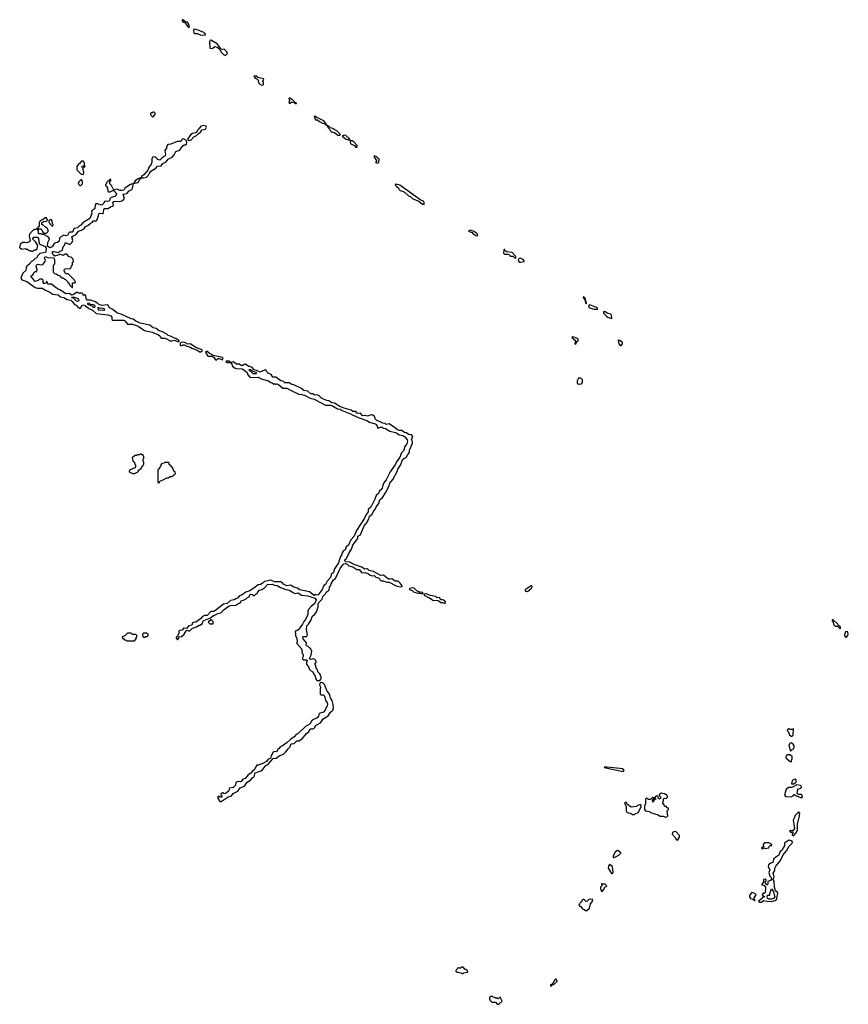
# Model space of a CAD drawing. Extents: x 2769579 to 2883812, y 684207 to 828660.
# Tile 505 of 505: x 2871962 to 2883812, y 811070 to 825152. Entities that reach past the tile are written whole.
import ezdxf

# ---------------------------------------------------------------- set-up
doc = ezdxf.new("R2010")
doc.units = 0

msp = doc.modelspace()

# ---------------------------------------------------------------- linework, layer by layer
at = {"layer": '0CON02XD'}
for points in [[(2874385, 825042), (2874392, 825055), (2874373, 825105), (2874362, 825115), (2874332, 825122), (2874295, 825152), (2874285, 825150), (2874284, 825134), (2874295, 825122), (2874329, 825109), (2874358, 825065), (2874385, 825042)], [(2874615, 824932), (2874620, 824945), (2874595, 824970), (2874515, 825004), (2874464, 825016), (2874448, 825012), (2874453, 824965), (2874465, 824953), (2874505, 824957), (2874555, 824933), (2874605, 824938), (2874615, 824932)], [(2874905, 824642), (2874935, 824670), (2874927, 824695), (2874885, 824730), (2874865, 824727), (2874842, 824732), (2874786, 824805), (2874695, 824860), (2874688, 824855), (2874678, 824835), (2874680, 824745), (2874715, 824742), (2874755, 824767), (2874785, 824760), (2874818, 824738), (2874825, 824720), (2874840, 824705), (2874840, 824695), (2874877, 824657), (2874905, 824642)], [(2875425, 824218), (2875445, 824220), (2875450, 824225), (2875450, 824255), (2875440, 824265), (2875440, 824275), (2875452, 824295), (2875448, 824305), (2875389, 824319), (2875368, 824328), (2875355, 824346), (2875310, 824345), (2875330, 824315), (2875355, 824308), (2875368, 824295), (2875382, 824245), (2875394, 824234), (2875425, 824218)], [(2875915, 823948), (2875922, 823955), (2875917, 823965), (2875900, 823970), (2875866, 824005), (2875825, 824028), (2875815, 824030), (2875810, 824025), (2875820, 823995), (2875820, 823985), (2875810, 823975), (2875815, 823960), (2875835, 823960), (2875848, 823972), (2875865, 823972), (2875888, 823968), (2875915, 823948)], [(2873865, 823760), (2873900, 823795), (2873900, 823815), (2873885, 823830), (2873865, 823830), (2873858, 823822), (2873842, 823818), (2873830, 823805), (2873840, 823795), (2873842, 823782), (2873865, 823760)], [(2876545, 823502), (2876546, 823515), (2876500, 823565), (2876460, 823580), (2876442, 823595), (2876408, 823608), (2876385, 823631), (2876360, 823640), (2876314, 823705), (2876245, 823741), (2876215, 823748), (2876195, 823767), (2876172, 823768), (2876192, 823722), (2876222, 823722), (2876250, 823695), (2876295, 823672), (2876328, 823668), (2876332, 823652), (2876360, 823640), (2876374, 823604), (2876410, 823565), (2876415, 823550), (2876465, 823537), (2876513, 823503), (2876545, 823502)], [(2874395, 823424), (2874417, 823433), (2874451, 823475), (2874493, 823495), (2874515, 823520), (2874545, 823537), (2874573, 823577), (2874622, 823585), (2874633, 823615), (2874629, 823629), (2874585, 823639), (2874555, 823629), (2874530, 823595), (2874505, 823573), (2874490, 823540), (2874475, 823532), (2874433, 823527), (2874409, 823511), (2874363, 823445), (2874371, 823431), (2874395, 823424)], [(2874218, 820548), (2874245, 820550), (2874245, 820560), (2874230, 820575), (2874215, 820578), (2874195, 820592), (2874175, 820597), (2874117, 820627), (2874088, 820635), (2874067, 820657), (2874005, 820688), (2873955, 820701), (2873915, 820734), (2873872, 820745), (2873825, 820784), (2873685, 820810), (2873658, 820828), (2873625, 820840), (2873585, 820869), (2873555, 820876), (2873415, 820943), (2873375, 820951), (2873345, 820966), (2873296, 821006), (2873245, 821030), (2873226, 821066), (2873215, 821072), (2873144, 821064), (2873110, 821075), (2873075, 821092), (2873045, 821118), (2872995, 821138), (2872975, 821143), (2872925, 821142), (2872914, 821164), (2872910, 821205), (2872895, 821220), (2872885, 821210), (2872872, 821212), (2872868, 821228), (2872855, 821240), (2872805, 821240), (2872795, 821250), (2872775, 821250), (2872727, 821215), (2872705, 821211), (2872674, 821234), (2872623, 821233), (2872545, 821286), (2872515, 821297), (2872470, 821325), (2872415, 821368), (2872365, 821370), (2872355, 821410), (2872342, 821398), (2872340, 821385), (2872323, 821377), (2872309, 821379), (2872300, 821395), (2872297, 821427), (2872285, 821440), (2872245, 821440), (2872226, 821424), (2872185, 821410), (2872122, 821485), (2872158, 821512), (2872160, 821525), (2872185, 821550), (2872207, 821553), (2872210, 821575), (2872197, 821625), (2872205, 821647), (2872225, 821658), (2872265, 821648), (2872295, 821650), (2872328, 821692), (2872333, 821707), (2872318, 821745), (2872325, 821764), (2872375, 821746), (2872445, 821750), (2872460, 821725), (2872460, 821655), (2872440, 821635), (2872442, 821542), (2872462, 821522), (2872485, 821520), (2872502, 821502), (2872538, 821488), (2872562, 821462), (2872585, 821460), (2872602, 821442), (2872618, 821438), (2872650, 821405), (2872650, 821395), (2872668, 821378), (2872675, 821360), (2872712, 821322), (2872718, 821322), (2872720, 821385), (2872725, 821390), (2872755, 821390), (2872760, 821405), (2872750, 821415), (2872748, 821428), (2872658, 821518), (2872625, 821520), (2872610, 821535), (2872610, 821545), (2872600, 821555), (2872600, 821575), (2872615, 821590), (2872688, 821592), (2872702, 821628), (2872720, 821645), (2872720, 821685), (2872730, 821695), (2872728, 821728), (2872698, 821758), (2872672, 821762), (2872635, 821800), (2872615, 821800), (2872585, 821780), (2872535, 821800), (2872525, 821790), (2872473, 821777), (2872465, 821770), (2872441, 821791), (2872430, 821815), (2872434, 821835), (2872445, 821838), (2872517, 821823), (2872535, 821840), (2872568, 821852), (2872585, 821900), (2872590, 821915), (2872607, 821933), (2872615, 821960), (2872625, 821962), (2872665, 821942), (2872685, 821942), (2872715, 821970), (2872722, 821995), (2872708, 822045), (2872725, 822062), (2872766, 822074), (2872805, 822130), (2872847, 822143), (2872887, 822173), (2872905, 822197), (2872935, 822209), (2872975, 822240), (2872999, 822251), (2873015, 822278), (2873053, 822277), (2873067, 822283), (2873091, 822345), (2873096, 822375), (2873114, 822386), (2873145, 822379), (2873155, 822382), (2873162, 822395), (2873168, 822442), (2873175, 822453), (2873228, 822452), (2873262, 822478), (2873294, 822486), (2873303, 822497), (2873296, 822535), (2873309, 822551), (2873345, 822558), (2873395, 822553), (2873438, 822565), (2873463, 822595), (2873444, 822656), (2873494, 822666), (2873527, 822703), (2873568, 822722), (2873578, 822742), (2873590, 822810), (2873657, 822823), (2873672, 822858), (2873692, 822875), (2873700, 822890), (2873735, 822889), (2873775, 822902), (2873803, 822927), (2873818, 822958), (2873836, 822984), (2873909, 823031), (2873932, 823058), (2873986, 823064), (2874008, 823095), (2874055, 823121), (2874085, 823157), (2874143, 823187), (2874172, 823218), (2874195, 823267), (2874254, 823286), (2874275, 823325), (2874295, 823348), (2874315, 823362), (2874338, 823362), (2874350, 823370), (2874354, 823395), (2874346, 823426), (2874305, 823450), (2874287, 823443), (2874265, 823412), (2874215, 823410), (2874125, 823372), (2874082, 823368), (2874070, 823355), (2874070, 823345), (2874060, 823335), (2874060, 823315), (2874038, 823282), (2874050, 823225), (2874041, 823205), (2874001, 823179), (2873965, 823144), (2873938, 823155), (2873902, 823192), (2873862, 823188), (2873860, 823175), (2873850, 823165), (2873852, 823115), (2873835, 823060), (2873814, 823046), (2873795, 822998), (2873736, 822934), (2873708, 822915), (2873700, 822890), (2873674, 822886), (2873645, 822873), (2873614, 822846), (2873590, 822810), (2873547, 822793), (2873468, 822745), (2873450, 822715), (2873425, 822708), (2873395, 822708), (2873355, 822728), (2873315, 822720), (2873300, 822735), (2873275, 822780), (2873250, 822805), (2873250, 822835), (2873268, 822852), (2873268, 822868), (2873255, 822870), (2873228, 822842), (2873215, 822840), (2873198, 822802), (2873190, 822795), (2873190, 822775), (2873208, 822768), (2873210, 822755), (2873220, 822745), (2873222, 822702), (2873235, 822690), (2873255, 822690), (2873295, 822710), (2873308, 822708), (2873348, 822665), (2873338, 822635), (2873325, 822623), (2873271, 822609), (2873258, 822595), (2873240, 822555), (2873225, 822550), (2873195, 822558), (2873175, 822550), (2873165, 822530), (2873135, 822500), (2873075, 822520), (2873052, 822518), (2873040, 822505), (2873038, 822452), (2873028, 822442), (2873012, 822438), (2872990, 822415), (2872992, 822385), (2872986, 822355), (2872965, 822309), (2872865, 822248), (2872838, 822215), (2872818, 822205), (2872788, 822175), (2872744, 822166), (2872732, 822155), (2872729, 822135), (2872715, 822113), (2872677, 822113), (2872664, 822106), (2872648, 822065), (2872625, 822061), (2872595, 822070), (2872551, 822049), (2872533, 822027), (2872528, 821985), (2872505, 821967), (2872475, 821962), (2872457, 821953), (2872425, 821902), (2872395, 821890), (2872360, 821915), (2872363, 821967), (2872390, 822015), (2872390, 822025), (2872365, 822050), (2872335, 822060), (2872315, 822080), (2872285, 822080), (2872275, 822090), (2872232, 822092), (2872230, 822135), (2872220, 822145), (2872220, 822160), (2872265, 822160), (2872280, 822145), (2872292, 822112), (2872305, 822100), (2872345, 822100), (2872370, 822125), (2872370, 822145), (2872360, 822155), (2872360, 822165), (2872345, 822180), (2872335, 822180), (2872295, 822220), (2872280, 822225), (2872280, 822245), (2872302, 822268), (2872345, 822270), (2872360, 822285), (2872348, 822318), (2872325, 822320), (2872305, 822300), (2872273, 822287), (2872250, 822265), (2872242, 822245), (2872240, 822195), (2872222, 822178), (2872220, 822160), (2872205, 822160), (2872195, 822150), (2872175, 822150), (2872165, 822140), (2872155, 822140), (2872103, 822087), (2872100, 822055), (2872110, 821995), (2872100, 821975), (2872065, 821960), (2872035, 821968), (2872003, 821967), (2871970, 821935), (2871962, 821895), (2871975, 821880), (2871985, 821880), (2871995, 821870), (2872045, 821880), (2872052, 821872), (2872075, 821870), (2872092, 821852), (2872115, 821850), (2872125, 821840), (2872145, 821840), (2872175, 821860), (2872195, 821860), (2872210, 821875), (2872220, 821925), (2872190, 821975), (2872152, 822012), (2872150, 822025), (2872165, 822040), (2872215, 822040), (2872230, 822025), (2872242, 821952), (2872252, 821942), (2872328, 821908), (2872342, 821885), (2872338, 821835), (2872330, 821825), (2872252, 821808), (2872222, 821778), (2872205, 821740), (2872182, 821738), (2872150, 821705), (2872130, 821695), (2872110, 821675), (2872107, 821663), (2872090, 821645), (2872064, 821626), (2872053, 821605), (2872048, 821565), (2872008, 821525), (2871980, 821455), (2871995, 821430), (2872065, 821410), (2872185, 821320), (2872215, 821313), (2872285, 821312), (2872332, 821282), (2872365, 821272), (2872394, 821254), (2872435, 821228), (2872515, 821217), (2872548, 821188), (2872595, 821177), (2872642, 821152), (2872695, 821140), (2872715, 821122), (2872747, 821077), (2872768, 821068), (2872792, 821042), (2872808, 821038), (2872825, 821020), (2872838, 821032), (2872850, 821065), (2872875, 821073), (2872897, 821065), (2872952, 821022), (2873006, 820996), (2873055, 820948), (2873225, 820929), (2873268, 820915), (2873279, 820899), (2873278, 820865), (2873293, 820853), (2873445, 820854), (2873467, 820845), (2873505, 820798), (2873575, 820800), (2873592, 820795), (2873657, 820767), (2873745, 820707), (2873855, 820681), (2873948, 820645), (2873965, 820632), (2873975, 820610), (2873988, 820598), (2874045, 820598), (2874115, 820560), (2874143, 820557), (2874175, 820568), (2874218, 820548)], [(2876685, 823430), (2876688, 823435), (2876676, 823455), (2876626, 823495), (2876605, 823499), (2876572, 823488), (2876633, 823443), (2876685, 823430)], [(2876785, 823330), (2876790, 823335), (2876787, 823355), (2876745, 823402), (2876715, 823421), (2876692, 823418), (2876688, 823395), (2876698, 823375), (2876750, 823355), (2876765, 823330), (2876785, 823330)], [(2872875, 822940), (2872880, 822975), (2872870, 822995), (2872870, 823025), (2872850, 823045), (2872865, 823060), (2872885, 823040), (2872900, 823055), (2872890, 823065), (2872890, 823105), (2872880, 823115), (2872880, 823125), (2872875, 823130), (2872845, 823130), (2872820, 823095), (2872804, 823086), (2872780, 823055), (2872780, 823005), (2872840, 822945), (2872875, 822940)], [(2877085, 823102), (2877100, 823115), (2877105, 823157), (2877055, 823198), (2877030, 823205), (2877032, 823182), (2877067, 823145), (2877067, 823133), (2877052, 823112), (2877063, 823103), (2877085, 823102)], [(2872835, 822780), (2872860, 822805), (2872860, 822845), (2872845, 822860), (2872835, 822860), (2872810, 822835), (2872810, 822825), (2872800, 822815), (2872802, 822802), (2872822, 822782), (2872835, 822780)], [(2877745, 822510), (2877749, 822535), (2877735, 822556), (2877688, 822578), (2877601, 822645), (2877397, 822785), (2877365, 822796), (2877330, 822795), (2877330, 822785), (2877350, 822765), (2877373, 822753), (2877388, 822725), (2877405, 822710), (2877435, 822702), (2877468, 822685), (2877522, 822632), (2877555, 822618), (2877585, 822590), (2877670, 822555), (2877723, 822513), (2877745, 822510)], [(2872435, 822200), (2872440, 822225), (2872430, 822235), (2872427, 822277), (2872415, 822290), (2872395, 822290), (2872380, 822275), (2872380, 822255), (2872390, 822245), (2872392, 822232), (2872422, 822202), (2872435, 822200)], [(2878505, 822062), (2878512, 822068), (2878510, 822085), (2878460, 822125), (2878405, 822143), (2878380, 822135), (2878390, 822125), (2878435, 822108), (2878442, 822095), (2878485, 822067), (2878505, 822062)], [(2879055, 821742), (2879060, 821745), (2879058, 821765), (2879005, 821821), (2878923, 821833), (2878902, 821852), (2878900, 821865), (2878893, 821867), (2878885, 821860), (2878880, 821815), (2878895, 821800), (2878945, 821798), (2878965, 821788), (2878975, 821772), (2879015, 821768), (2879035, 821750), (2879055, 821742)], [(2879125, 821683), (2879178, 821695), (2879177, 821705), (2879161, 821725), (2879125, 821742), (2879104, 821736), (2879092, 821725), (2879100, 821695), (2879114, 821684), (2879125, 821683)], [(2872785, 821126), (2872805, 821130), (2872812, 821135), (2872806, 821156), (2872745, 821180), (2872702, 821178), (2872725, 821172), (2872770, 821130), (2872785, 821126)], [(2880065, 821090), (2880070, 821105), (2880060, 821125), (2880055, 821160), (2880045, 821180), (2880022, 821188), (2880033, 821153), (2880050, 821135), (2880053, 821103), (2880065, 821090)], [(2873035, 821043), (2873042, 821055), (2873035, 821062), (2873015, 821072), (2872975, 821078), (2872955, 821096), (2872932, 821095), (2872933, 821085), (2872945, 821078), (2872992, 821062), (2873015, 821043), (2873035, 821043)], [(2873175, 821000), (2873180, 821005), (2873170, 821015), (2873140, 821025), (2873115, 821022), (2873085, 821036), (2873078, 821032), (2873085, 821002), (2873175, 821000)], [(2880225, 821010), (2880227, 821025), (2880210, 821035), (2880115, 821073), (2880098, 821065), (2880103, 821043), (2880115, 821032), (2880175, 821012), (2880225, 821010)], [(2880425, 820880), (2880430, 820885), (2880424, 820924), (2880415, 820940), (2880372, 820952), (2880335, 820973), (2880310, 820975), (2880310, 820955), (2880354, 820914), (2880375, 820898), (2880425, 820880)], [(2879915, 820510), (2879932, 820548), (2879948, 820565), (2879950, 820585), (2879940, 820595), (2879873, 820617), (2879860, 820605), (2879910, 820565), (2879900, 820515), (2879915, 820510)], [(2874535, 820400), (2874555, 820402), (2874570, 820415), (2874570, 820425), (2874560, 820435), (2874491, 820461), (2874400, 820515), (2874365, 820513), (2874335, 820533), (2874305, 820542), (2874273, 820537), (2874258, 820522), (2874258, 820498), (2874268, 820488), (2874298, 820502), (2874315, 820502), (2874352, 820482), (2874405, 820468), (2874424, 820454), (2874512, 820422), (2874535, 820400)], [(2880565, 820494), (2880584, 820515), (2880583, 820535), (2880545, 820563), (2880522, 820568), (2880533, 820515), (2880548, 820495), (2880565, 820494)], [(2874865, 820290), (2874870, 820305), (2874862, 820322), (2874735, 820350), (2874672, 820382), (2874645, 820408), (2874635, 820408), (2874620, 820395), (2874655, 820342), (2874665, 820338), (2874715, 820340), (2874738, 820328), (2874765, 820290), (2874775, 820290), (2874805, 820310), (2874865, 820290)], [(2876255, 815700), (2876276, 815724), (2876277, 815735), (2876254, 815795), (2876227, 815825), (2876223, 815855), (2876204, 815875), (2876197, 815917), (2876183, 815935), (2876200, 815965), (2876198, 815985), (2876183, 816003), (2876165, 816012), (2876125, 816001), (2876109, 816009), (2876110, 816025), (2876130, 816065), (2876140, 816125), (2876130, 816135), (2876128, 816158), (2876115, 816160), (2876085, 816192), (2876062, 816195), (2876058, 816205), (2876062, 816242), (2876018, 816295), (2876012, 816325), (2876018, 816332), (2876065, 816330), (2876070, 816335), (2876078, 816355), (2876063, 816425), (2876070, 816485), (2876094, 816506), (2876131, 816569), (2876146, 816615), (2876181, 816649), (2876206, 816684), (2876229, 816755), (2876231, 816795), (2876241, 816815), (2876287, 816863), (2876296, 816905), (2876329, 816935), (2876344, 816966), (2876388, 816995), (2876393, 817035), (2876411, 817059), (2876417, 817085), (2876451, 817139), (2876478, 817162), (2876535, 817282), (2876544, 817305), (2876585, 817357), (2876599, 817371), (2876617, 817377), (2876645, 817363), (2876670, 817340), (2876726, 817326), (2876785, 817291), (2876815, 817287), (2876855, 817243), (2876905, 817248), (2876952, 817225), (2876976, 817206), (2877005, 817200), (2877034, 817204), (2877055, 817177), (2877102, 817165), (2877120, 817135), (2877135, 817128), (2877165, 817129), (2877215, 817110), (2877245, 817106), (2877345, 817054), (2877405, 817040), (2877430, 817045), (2877430, 817055), (2877402, 817095), (2877375, 817120), (2877334, 817124), (2877286, 817156), (2877255, 817149), (2877235, 817152), (2877165, 817209), (2877125, 817204), (2877022, 817262), (2876958, 817275), (2876935, 817297), (2876925, 817300), (2876895, 817292), (2876855, 817324), (2876745, 817362), (2876685, 817394), (2876625, 817398), (2876611, 817411), (2876614, 817425), (2876634, 817446), (2876673, 817527), (2876710, 817580), (2876728, 817635), (2876775, 817706), (2876799, 817731), (2876800, 817765), (2876836, 817784), (2876891, 817915), (2876920, 817950), (2876956, 818014), (2876965, 818050), (2877005, 818080), (2877019, 818115), (2877051, 818155), (2877062, 818185), (2877097, 818233), (2877111, 818285), (2877149, 818321), (2877193, 818387), (2877244, 818485), (2877254, 818525), (2877301, 818575), (2877359, 818691), (2877368, 818725), (2877410, 818780), (2877443, 818865), (2877465, 818879), (2877489, 818891), (2877511, 818935), (2877536, 818964), (2877537, 818995), (2877579, 819095), (2877578, 819115), (2877564, 819155), (2877583, 819185), (2877566, 819216), (2877525, 819221), (2877495, 819242), (2877465, 819248), (2877429, 819279), (2877393, 819277), (2877367, 819285), (2877322, 819322), (2877245, 819372), (2877205, 819361), (2877189, 819379), (2877155, 819384), (2877064, 819424), (2877050, 819440), (2877036, 819476), (2877015, 819497), (2876991, 819499), (2876935, 819483), (2876902, 819492), (2876865, 819489), (2876835, 819523), (2876805, 819518), (2876791, 819525), (2876770, 819550), (2876725, 819550), (2876705, 819569), (2876605, 819596), (2876542, 819622), (2876465, 819670), (2876425, 819671), (2876385, 819699), (2876355, 819705), (2876306, 819725), (2876280, 819740), (2876245, 819774), (2876215, 819786), (2876185, 819784), (2876155, 819802), (2876125, 819799), (2876085, 819839), (2876025, 819848), (2875985, 819881), (2875885, 819930), (2875855, 819934), (2875815, 819959), (2875755, 819958), (2875731, 819981), (2875695, 819989), (2875625, 820040), (2875582, 820042), (2875560, 820080), (2875505, 820103), (2875485, 820138), (2875465, 820139), (2875395, 820112), (2875362, 820132), (2875315, 820144), (2875286, 820176), (2875255, 820191), (2875235, 820194), (2875199, 820219), (2875175, 820220), (2875155, 820208), (2875135, 820204), (2875105, 820224), (2875064, 820224), (2875015, 820257), (2874980, 820250), (2874965, 820267), (2874915, 820270), (2874910, 820265), (2874935, 820248), (2874980, 820250), (2874997, 820227), (2875008, 820195), (2875033, 820173), (2875065, 820163), (2875145, 820158), (2875170, 820145), (2875217, 820105), (2875224, 820074), (2875255, 820042), (2875274, 820034), (2875375, 820042), (2875418, 820018), (2875520, 819985), (2875555, 819962), (2875575, 819960), (2875595, 819940), (2875608, 819942), (2875610, 819950), (2875625, 819940), (2875645, 819942), (2875662, 819935), (2875725, 819882), (2875785, 819883), (2875825, 819857), (2875955, 819797), (2875995, 819793), (2876045, 819776), (2876115, 819738), (2876175, 819726), (2876335, 819640), (2876405, 819638), (2876435, 819629), (2876508, 819588), (2876545, 819584), (2876575, 819564), (2876695, 819516), (2876725, 819494), (2876765, 819484), (2876801, 819461), (2876925, 819421), (2876966, 819396), (2877045, 819374), (2877064, 819364), (2877085, 819310), (2877124, 819326), (2877145, 819326), (2877162, 819312), (2877195, 819304), (2877256, 819266), (2877335, 819248), (2877358, 819238), (2877387, 819217), (2877442, 819205), (2877470, 819185), (2877502, 819145), (2877508, 819125), (2877498, 819085), (2877468, 819042), (2877455, 818993), (2877424, 818956), (2877399, 818895), (2877349, 818831), (2877336, 818795), (2877263, 818685), (2877205, 818570), (2877174, 818536), (2877154, 818496), (2877146, 818454), (2877125, 818427), (2877108, 818415), (2877094, 818375), (2877062, 818345), (2877043, 818295), (2876985, 818182), (2876948, 818145), (2876945, 818112), (2876917, 818075), (2876893, 818025), (2876777, 817845), (2876746, 817765), (2876699, 817711), (2876665, 817637), (2876632, 817615), (2876619, 817571), (2876590, 817550), (2876573, 817527), (2876564, 817495), (2876544, 817465), (2876522, 817385), (2876465, 817298), (2876448, 817245), (2876419, 817215), (2876406, 817175), (2876360, 817120), (2876334, 817076), (2876311, 817059), (2876289, 817005), (2876230, 816925), (2876215, 816922), (2876195, 816930), (2876175, 816918), (2876165, 816920), (2876127, 816957), (2876105, 816969), (2875965, 816997), (2875935, 817023), (2875882, 817035), (2875836, 817066), (2875785, 817056), (2875735, 817081), (2875714, 817104), (2875695, 817111), (2875605, 817114), (2875555, 817136), (2875465, 817118), (2875445, 817097), (2875408, 817075), (2875375, 817068), (2875354, 817056), (2875332, 817035), (2875255, 816983), (2875195, 816967), (2875145, 816927), (2875105, 816912), (2875075, 816880), (2875055, 816868), (2875030, 816855), (2874976, 816844), (2874928, 816802), (2874876, 816794), (2874748, 816695), (2874735, 816689), (2874694, 816686), (2874645, 816633), (2874605, 816630), (2874575, 816618), (2874547, 816585), (2874482, 816535), (2874445, 816533), (2874435, 816527), (2874422, 816495), (2874379, 816481), (2874346, 816444), (2874305, 816452), (2874285, 816423), (2874254, 816416), (2874238, 816405), (2874239, 816375), (2874221, 816339), (2874200, 816315), (2874200, 816305), (2874215, 816288), (2874225, 816288), (2874238, 816305), (2874240, 816325), (2874275, 816332), (2874316, 816364), (2874345, 816414), (2874355, 816419), (2874375, 816410), (2874395, 816413), (2874435, 816449), (2874490, 816470), (2874525, 816492), (2874535, 816490), (2874555, 816500), (2874578, 816515), (2874583, 816545), (2874595, 816561), (2874693, 816597), (2874735, 816633), (2874765, 816639), (2874795, 816660), (2874841, 816669), (2874888, 816715), (2874959, 816771), (2874995, 816781), (2875035, 816773), (2875055, 816777), (2875095, 816807), (2875117, 816813), (2875135, 816847), (2875162, 816848), (2875202, 816868), (2875222, 816888), (2875242, 816898), (2875253, 816927), (2875265, 816936), (2875291, 816931), (2875318, 816912), (2875345, 816940), (2875358, 816942), (2875362, 816958), (2875393, 816995), (2875427, 817003), (2875470, 817030), (2875505, 817076), (2875575, 817079), (2875605, 817064), (2875645, 817058), (2875692, 817032), (2875755, 817009), (2875818, 816995), (2875864, 816964), (2875895, 816946), (2875947, 816957), (2875994, 816924), (2876085, 816911), (2876185, 816877), (2876203, 816855), (2876185, 816802), (2876130, 816760), (2876092, 816718), (2876083, 816695), (2876081, 816645), (2876048, 816575), (2876024, 816546), (2876007, 816505), (2875968, 816455), (2875965, 816442), (2875925, 816410), (2875902, 816408), (2875900, 816395), (2875908, 816375), (2875908, 816338), (2875927, 816305), (2875930, 816245), (2875920, 816235), (2875985, 816168), (2876003, 816125), (2875998, 816105), (2876018, 816065), (2876018, 816045), (2876000, 816015), (2876025, 815998), (2876069, 815999), (2876072, 815985), (2876062, 815965), (2876062, 815935), (2876096, 815886), (2876105, 815860), (2876120, 815845), (2876156, 815826), (2876173, 815783), (2876187, 815765), (2876198, 815718), (2876210, 815700), (2876255, 815700)], [(2875345, 820093), (2875350, 820095), (2875348, 820105), (2875306, 820116), (2875265, 820146), (2875240, 820145), (2875295, 820093), (2875345, 820093)], [(2879955, 819938), (2879995, 819944), (2880013, 819965), (2880011, 820001), (2879985, 820027), (2879956, 820024), (2879934, 819986), (2879933, 819955), (2879955, 819938)], [(2873605, 818660), (2873612, 818668), (2873648, 818682), (2873660, 818695), (2873662, 818708), (2873698, 818732), (2873712, 818768), (2873728, 818772), (2873730, 818785), (2873740, 818795), (2873740, 818825), (2873730, 818835), (2873730, 818865), (2873740, 818875), (2873740, 818905), (2873730, 818915), (2873728, 818928), (2873715, 818930), (2873705, 818940), (2873685, 818940), (2873675, 818930), (2873645, 818930), (2873635, 818920), (2873605, 818920), (2873588, 818902), (2873570, 818895), (2873580, 818845), (2873598, 818828), (2873610, 818795), (2873620, 818785), (2873620, 818755), (2873608, 818742), (2873532, 818708), (2873530, 818685), (2873568, 818668), (2873575, 818660), (2873605, 818660)], [(2873955, 818530), (2873972, 818558), (2873995, 818560), (2874002, 818568), (2874015, 818570), (2874065, 818600), (2874085, 818600), (2874115, 818620), (2874145, 818620), (2874152, 818628), (2874168, 818632), (2874172, 818648), (2874190, 818655), (2874188, 818688), (2874172, 818692), (2874148, 818748), (2874132, 818752), (2874128, 818768), (2874102, 818792), (2874098, 818808), (2874085, 818820), (2874035, 818820), (2874028, 818812), (2873992, 818798), (2873980, 818785), (2873978, 818762), (2873950, 818735), (2873950, 818725), (2873940, 818715), (2873940, 818535), (2873955, 818530)], [(2877725, 816940), (2877732, 816945), (2877725, 816960), (2877715, 816966), (2877685, 816960), (2877666, 816976), (2877645, 816980), (2877605, 817023), (2877575, 817026), (2877540, 817015), (2877530, 817005), (2877575, 816989), (2877595, 816969), (2877655, 816950), (2877685, 816952), (2877725, 816940)], [(2878045, 816803), (2878052, 816825), (2878036, 816846), (2878016, 816856), (2877986, 816856), (2877965, 816888), (2877935, 816882), (2877915, 816903), (2877835, 816918), (2877805, 816933), (2877775, 816939), (2877740, 816935), (2877752, 816915), (2877778, 816908), (2877795, 816893), (2877825, 816882), (2877872, 816852), (2877945, 816844), (2877985, 816818), (2878016, 816816), (2878045, 816803)], [(2879225, 816974), (2879285, 817028), (2879293, 817045), (2879288, 817055), (2879275, 817053), (2879193, 816997), (2879190, 816985), (2879195, 816980), (2879225, 816974)], [(2874725, 816510), (2874730, 816515), (2874730, 816545), (2874707, 816567), (2874695, 816570), (2874660, 816535), (2874683, 816513), (2874725, 816510)], [(2883695, 816442), (2883702, 816455), (2883695, 816478), (2883670, 816490), (2883662, 816505), (2883595, 816568), (2883582, 816568), (2883582, 816555), (2883597, 816537), (2883602, 816502), (2883625, 816480), (2883658, 816478), (2883695, 816442)], [(2873605, 816270), (2873630, 816295), (2873630, 816315), (2873640, 816325), (2873640, 816345), (2873625, 816360), (2873575, 816360), (2873555, 816380), (2873505, 816380), (2873468, 816342), (2873430, 816325), (2873432, 816302), (2873445, 816300), (2873462, 816282), (2873485, 816280), (2873495, 816270), (2873605, 816270)], [(2873755, 816320), (2873765, 816330), (2873785, 816330), (2873800, 816345), (2873798, 816358), (2873775, 816380), (2873735, 816380), (2873720, 816365), (2873722, 816332), (2873735, 816320), (2873755, 816320)], [(2883773, 816323), (2883785, 816323), (2883806, 816344), (2883812, 816365), (2883807, 816397), (2883795, 816400), (2883774, 816396), (2883758, 816355), (2883761, 816331), (2883773, 816323)], [(2874823, 813973), (2874845, 813973), (2874945, 814039), (2874990, 814050), (2875015, 814086), (2875083, 814117), (2875115, 814167), (2875179, 814191), (2875215, 814248), (2875265, 814277), (2875295, 814313), (2875317, 814325), (2875331, 814379), (2875413, 814407), (2875437, 814423), (2875480, 814480), (2875521, 814509), (2875588, 814585), (2875628, 814592), (2875674, 814626), (2875734, 814646), (2875766, 814674), (2875800, 814725), (2875825, 814748), (2875845, 814796), (2875888, 814802), (2875925, 814837), (2875955, 814840), (2876004, 814866), (2876064, 814945), (2876098, 814965), (2876115, 815010), (2876155, 815008), (2876175, 815018), (2876182, 815028), (2876195, 815057), (2876262, 815098), (2876303, 815155), (2876374, 815196), (2876405, 815248), (2876439, 815275), (2876450, 815305), (2876446, 815356), (2876431, 815415), (2876406, 815455), (2876394, 815504), (2876361, 815551), (2876334, 815605), (2876323, 815645), (2876298, 815668), (2876275, 815674), (2876259, 815661), (2876252, 815645), (2876253, 815623), (2876267, 815595), (2876260, 815585), (2876258, 815508), (2876275, 815498), (2876305, 815498), (2876315, 815487), (2876326, 815465), (2876338, 815415), (2876360, 815385), (2876366, 815365), (2876360, 815335), (2876350, 815325), (2876333, 815275), (2876305, 815246), (2876245, 815230), (2876235, 815190), (2876217, 815165), (2876147, 815133), (2876133, 815117), (2876118, 815082), (2876050, 815045), (2875947, 814945), (2875915, 814930), (2875886, 814894), (2875838, 814862), (2875786, 814814), (2875722, 814765), (2875688, 814752), (2875675, 814728), (2875656, 814714), (2875635, 814683), (2875605, 814684), (2875587, 814675), (2875557, 814625), (2875550, 814585), (2875515, 814578), (2875490, 814545), (2875438, 814515), (2875375, 814490), (2875352, 814488), (2875315, 814422), (2875285, 814402), (2875267, 814375), (2875228, 814352), (2875189, 814301), (2875152, 814288), (2875132, 814258), (2875119, 814251), (2875085, 814258), (2875067, 814253), (2875055, 814240), (2875048, 814205), (2875032, 814185), (2875015, 814172), (2874965, 814160), (2874958, 814152), (2874955, 814122), (2874915, 814088), (2874888, 814078), (2874867, 814097), (2874860, 814095), (2874840, 814075), (2874840, 814065), (2874857, 814047), (2874850, 814035), (2874823, 814033), (2874805, 814048), (2874794, 814035), (2874798, 814015), (2874823, 813973)], [(2883005, 814902), (2883022, 814918), (2883028, 815008), (2883015, 815000), (2882985, 815000), (2882965, 815008), (2882942, 814998), (2882940, 814985), (2882952, 814972), (2882970, 814925), (2882993, 814903), (2883005, 814902)], [(2882985, 814690), (2883015, 814720), (2883030, 814725), (2883038, 814745), (2883038, 814765), (2883025, 814790), (2882995, 814808), (2882972, 814798), (2882970, 814785), (2882960, 814775), (2882985, 814690)], [(2882995, 814540), (2883012, 814588), (2883010, 814615), (2882975, 814640), (2882945, 814640), (2882924, 814626), (2882920, 814605), (2882925, 814590), (2882982, 814542), (2882995, 814540)], [(2880595, 814398), (2880606, 814416), (2880586, 814436), (2880365, 814462), (2880325, 814460), (2880320, 814455), (2880595, 814398)], [(2883002, 814222), (2883035, 814222), (2883060, 814245), (2883070, 814265), (2883068, 814278), (2883055, 814290), (2883025, 814280), (2883010, 814265), (2883003, 814247), (2883002, 814222)], [(2883145, 814020), (2883158, 814035), (2883150, 814065), (2883145, 814070), (2883095, 814070), (2883082, 814085), (2883092, 814145), (2883135, 814163), (2883140, 814170), (2883143, 814185), (2883130, 814200), (2883075, 814208), (2883025, 814180), (2883012, 814178), (2883005, 814170), (2882955, 814170), (2882925, 814140), (2882912, 814115), (2882902, 814065), (2882911, 814051), (2882925, 814042), (2882995, 814038), (2883025, 814050), (2883032, 814068), (2883045, 814070), (2883065, 814050), (2883135, 814030), (2883145, 814020)], [(2881205, 813748), (2881215, 813752), (2881232, 813765), (2881220, 813835), (2881240, 813855), (2881240, 813875), (2881222, 813882), (2881208, 813898), (2881195, 813900), (2881182, 813912), (2881180, 813925), (2881160, 813945), (2881160, 813965), (2881168, 813975), (2881170, 814010), (2881185, 814018), (2881210, 814015), (2881227, 814033), (2881228, 814045), (2881220, 814055), (2881185, 814078), (2881135, 814090), (2881110, 814065), (2881112, 814052), (2881130, 814035), (2881128, 814012), (2881112, 814002), (2881100, 814015), (2881088, 814048), (2881065, 814050), (2881040, 814025), (2881058, 814008), (2881058, 814002), (2881042, 813998), (2881030, 813985), (2881028, 813972), (2881015, 813960), (2881010, 813985), (2881030, 814015), (2881025, 814030), (2881012, 814028), (2880985, 814000), (2880955, 814000), (2880925, 814020), (2880910, 814005), (2880910, 813935), (2880900, 813905), (2880900, 813855), (2880910, 813835), (2880967, 813827), (2880985, 813812), (2881095, 813780), (2881123, 813763), (2881165, 813762), (2881205, 813748)], [(2880753, 813787), (2880765, 813793), (2880808, 813815), (2880852, 813895), (2880852, 813915), (2880845, 813922), (2880825, 813923), (2880800, 813915), (2880782, 813898), (2880705, 813892), (2880657, 813927), (2880640, 813955), (2880622, 813955), (2880613, 813945), (2880634, 813904), (2880636, 813836), (2880645, 813818), (2880665, 813808), (2880696, 813806), (2880727, 813787), (2880753, 813787)], [(2883035, 813482), (2883077, 813535), (2883087, 813565), (2883087, 813645), (2883116, 813766), (2883118, 813805), (2883105, 813820), (2883095, 813820), (2883088, 813802), (2883050, 813765), (2883045, 813740), (2883024, 813706), (2883042, 813585), (2883018, 813552), (2882995, 813550), (2882985, 813558), (2882970, 813545), (2882985, 813530), (2883005, 813530), (2883018, 813538), (2883020, 813515), (2883010, 813505), (2883010, 813495), (2883023, 813483), (2883035, 813482)], [(2881365, 813419), (2881375, 813422), (2881398, 813462), (2881400, 813485), (2881345, 813543), (2881315, 813539), (2881300, 813525), (2881295, 813502), (2881338, 813458), (2881355, 813424), (2881365, 813419)], [(2882545, 812532), (2882565, 812533), (2882605, 812553), (2882646, 812544), (2882715, 812542), (2882765, 812557), (2882790, 812575), (2882794, 812616), (2882806, 812656), (2882800, 812670), (2882771, 812691), (2882756, 812745), (2882751, 812831), (2882737, 812855), (2882753, 812897), (2882740, 812945), (2882763, 812985), (2882761, 813015), (2882774, 813046), (2882844, 813125), (2882880, 813210), (2882927, 813265), (2882965, 813333), (2883008, 813375), (2883013, 813395), (2882995, 813410), (2882965, 813416), (2882910, 813385), (2882902, 813375), (2882902, 813335), (2882882, 813308), (2882867, 813275), (2882840, 813255), (2882820, 813205), (2882774, 813176), (2882744, 813146), (2882735, 813100), (2882705, 813090), (2882673, 813067), (2882668, 813038), (2882688, 812995), (2882678, 812955), (2882690, 812905), (2882707, 812885), (2882713, 812865), (2882698, 812842), (2882660, 812825), (2882662, 812805), (2882655, 812780), (2882645, 812780), (2882620, 812815), (2882640, 812835), (2882638, 812848), (2882625, 812860), (2882600, 812855), (2882600, 812815), (2882570, 812785), (2882607, 812767), (2882630, 812745), (2882630, 812715), (2882622, 812695), (2882630, 812675), (2882615, 812660), (2882595, 812660), (2882583, 812637), (2882592, 812622), (2882608, 812618), (2882608, 812602), (2882585, 812600), (2882580, 812585), (2882530, 812545), (2882545, 812532)], [(2880452, 813172), (2880465, 813172), (2880530, 813205), (2880558, 813232), (2880558, 813238), (2880515, 813268), (2880500, 813265), (2880480, 813245), (2880452, 813195), (2880452, 813172)], [(2882585, 813292), (2882605, 813310), (2882615, 813310), (2882625, 813300), (2882675, 813310), (2882682, 813328), (2882695, 813340), (2882718, 813342), (2882720, 813355), (2882675, 813378), (2882615, 813378), (2882593, 813357), (2882598, 813322), (2882582, 813318), (2882570, 813305), (2882585, 813292)], [(2880435, 812940), (2880448, 812955), (2880442, 813035), (2880435, 813047), (2880395, 813070), (2880383, 813047), (2880380, 813015), (2880425, 812940), (2880435, 812940)], [(2880285, 812683), (2880295, 812687), (2880315, 812710), (2880330, 812750), (2880350, 812755), (2880358, 812765), (2880335, 812790), (2880290, 812790), (2880285, 812800), (2880280, 812795), (2880290, 812790), (2880290, 812765), (2880270, 812745), (2880270, 812725), (2880285, 812683)], [(2882673, 812573), (2882655, 812590), (2882650, 812605), (2882655, 812630), (2882688, 812632), (2882690, 812655), (2882715, 812720), (2882745, 812680), (2882750, 812635), (2882762, 812605), (2882745, 812582), (2882715, 812573), (2882673, 812573)], [(2880055, 812410), (2880075, 812411), (2880110, 812445), (2880127, 812505), (2880149, 812535), (2880158, 812568), (2880108, 812572), (2880080, 812545), (2880065, 812542), (2880035, 812570), (2880015, 812570), (2880000, 812555), (2879998, 812532), (2879985, 812530), (2879972, 812518), (2879970, 812505), (2879960, 812495), (2879970, 812485), (2879970, 812475), (2879988, 812468), (2880010, 812435), (2880035, 812428), (2880055, 812410)], [(2882475, 812553), (2882480, 812555), (2882478, 812565), (2882460, 812585), (2882497, 812637), (2882477, 812657), (2882435, 812670), (2882403, 812637), (2882398, 812625), (2882400, 812605), (2882415, 812582), (2882445, 812572), (2882475, 812553)], [(2878305, 811510), (2878315, 811520), (2878365, 811530), (2878370, 811535), (2878368, 811548), (2878345, 811570), (2878335, 811570), (2878305, 811600), (2878285, 811600), (2878255, 811580), (2878245, 811590), (2878222, 811588), (2878218, 811572), (2878200, 811555), (2878202, 811542), (2878215, 811530), (2878235, 811530), (2878243, 811523), (2878275, 811520), (2878285, 811510), (2878305, 811510)], [(2879565, 811330), (2879592, 811358), (2879605, 811360), (2879648, 811395), (2879635, 811430), (2879625, 811430), (2879610, 811415), (2879598, 811382), (2879568, 811352), (2879552, 811348), (2879552, 811332), (2879565, 811330)], [(2878815, 811070), (2878860, 811115), (2878835, 811170), (2878822, 811168), (2878805, 811150), (2878795, 811160), (2878765, 811160), (2878758, 811168), (2878735, 811170), (2878725, 811180), (2878695, 811180), (2878682, 811168), (2878680, 811145), (2878690, 811135), (2878690, 811125), (2878715, 811100), (2878765, 811100), (2878792, 811072), (2878815, 811070)]]:
    msp.add_lwpolyline(points, dxfattribs=at)

doc.saveas('drawing.dxf')
